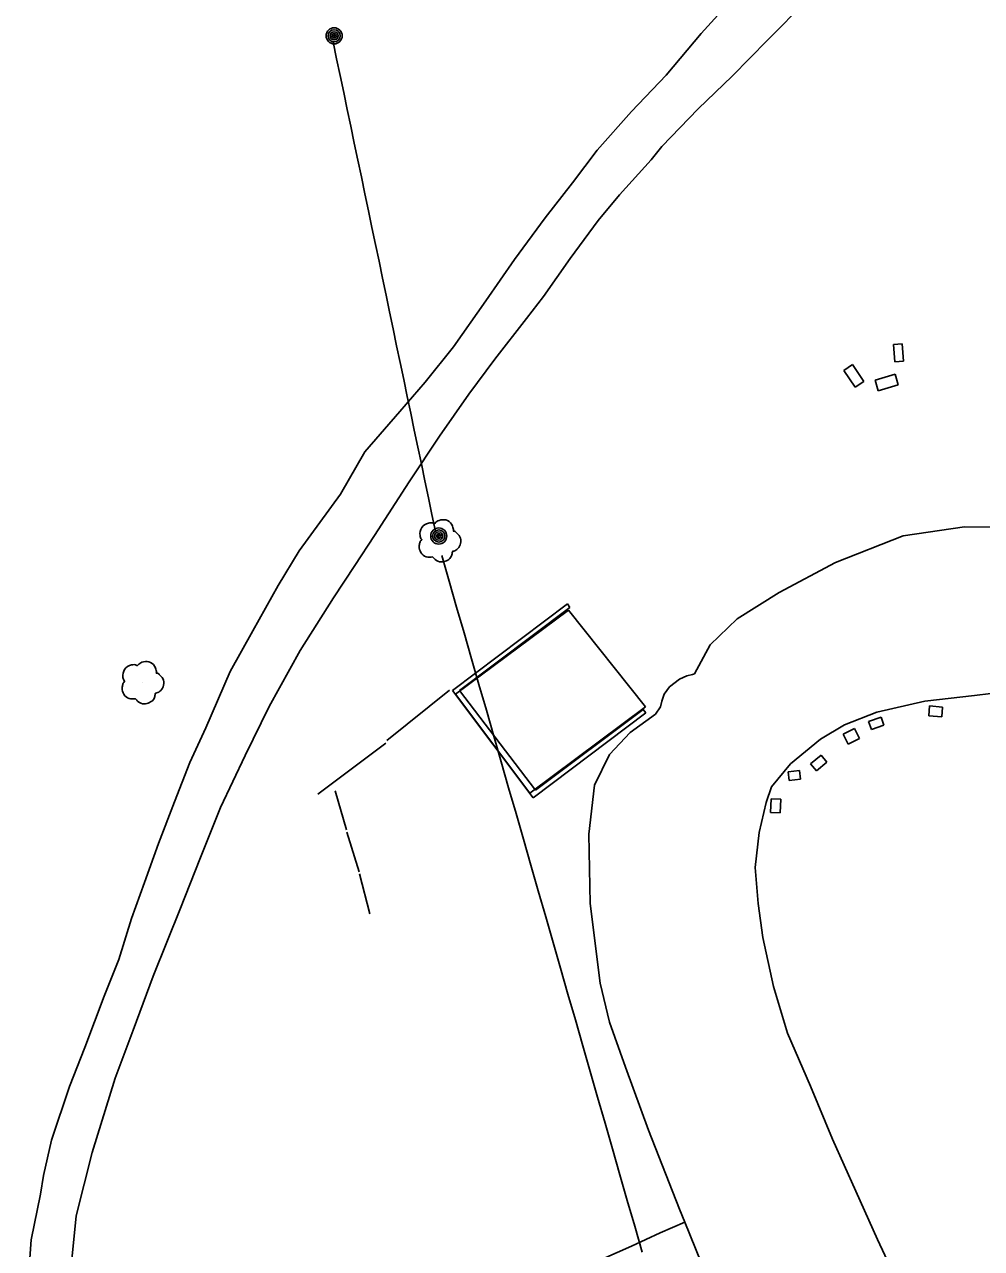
# Model space of a CAD drawing. Extents: x 368532 to 392481, y 10654822 to 10676899.
# Drawn here: x 370933.4 to 371159.6, y 10674457.3 to 10674746.6 of the extents above; entities that cross this region are included whole.
import ezdxf

# ---------------------------------------------------------------- set-up
doc = ezdxf.new("R2010")
doc.units = 0
for name, color, linetype in [('p_Catenary', 7, 'Continuous'), ('p_dtm slab', 7, 'Continuous'), ('p_road - paved curb', 7, 'Continuous'), ('p_road conc barrier', 7, 'Continuous'), ('p_road dirt road', 7, 'Continuous'), ('p_structure wall', 7, 'Continuous'), ('p_utility general pole', 7, 'Continuous'), ('p_veg tree', 7, 'Continuous')]:
    doc.layers.add(name, color=color, linetype=linetype)

msp = doc.modelspace()

# ---------------------------------------------------------------- linework, layer by layer
at = {"layer": 'p_Catenary'}
for points in [[(371006.37, 10674742.48), (371007.2, 10674738.49), (371008.04, 10674734.5), (371008.87, 10674730.51), (371009.71, 10674726.52), (371010.54, 10674722.53), (371011.37, 10674718.54), (371012.21, 10674714.55), (371013.04, 10674710.56), (371013.87, 10674706.57), (371014.71, 10674702.58), (371015.54, 10674698.59), (371016.37, 10674694.6), (371017.21, 10674690.61), (371018.04, 10674686.62), (371018.88, 10674682.63), (371019.71, 10674678.64), (371020.54, 10674674.65), (371021.38, 10674670.66), (371022.21, 10674666.67), (371023.04, 10674662.68), (371023.88, 10674658.69), (371024.71, 10674654.7), (371025.54, 10674650.71), (371026.38, 10674646.72), (371027.21, 10674642.73), (371028.05, 10674638.74), (371028.88, 10674634.75), (371029.71, 10674630.76), (371030.55, 10674626.77)], [(371032.05, 10674621.09), (371033.8, 10674615), (371035.55, 10674608.9), (371037.31, 10674602.8), (371039.06, 10674596.7), (371040.81, 10674590.6), (371042.57, 10674584.51), (371044.32, 10674578.41), (371046.07, 10674572.31), (371047.82, 10674566.21), (371049.58, 10674560.11), (371051.33, 10674554.02), (371053.08, 10674547.92), (371054.83, 10674541.82), (371056.59, 10674535.72), (371058.34, 10674529.62), (371060.09, 10674523.53), (371061.84, 10674517.43), (371063.6, 10674511.33), (371065.35, 10674505.23), (371067.1, 10674499.13), (371068.85, 10674493.04), (371070.61, 10674486.94), (371072.36, 10674480.84), (371074.11, 10674474.74), (371075.86, 10674468.64), (371077.62, 10674462.55), (371079.37, 10674456.45)]]:
    msp.add_lwpolyline(points, dxfattribs=at)
at = {"layer": 'p_dtm slab'}
for p, q in [((371035.27, 10674588.29), (371061.96, 10674608.16)), ((371061.96, 10674608.16), (371080.16, 10674585.29)), ((371052.85, 10674564.92), (371035.27, 10674588.29)), ((371080.16, 10674585.29), (371052.85, 10674564.92)), ((371083.62, 10674460.99), (371089.43, 10674463.51)), ((371076.83, 10674457.82), (371083.62, 10674460.99)), ((371052.8, 10674447.27), (371076.83, 10674457.82))]:
    msp.add_line(p, q, dxfattribs=at)
at = {"layer": 'p_road - paved curb'}
for p, q in [((371141.04, 10674625.72), (371155.55, 10674627.85)), ((371155.55, 10674627.85), (371173.07, 10674627.74)), ((371125.07, 10674619.4), (371141.04, 10674625.72)), ((371111.75, 10674612.31), (371125.07, 10674619.4)), ((371101.87, 10674606.15), (371111.75, 10674612.31)), ((371095.48, 10674599.98), (371101.87, 10674606.15)), ((371091.78, 10674593.15), (371095.48, 10674599.98)), ((371088.18, 10674591.86), (371089.93, 10674592.63)), ((371089.93, 10674592.63), (371091.25, 10674592.96)), ((371091.25, 10674592.96), (371091.78, 10674593.15)), ((371084.56, 10674588.28), (371085.83, 10674590.05)), ((371085.83, 10674590.05), (371088.18, 10674591.86)), ((371083.7, 10674585.3), (371084.02, 10674586.65)), ((371084.02, 10674586.65), (371084.56, 10674588.28)), ((371146.2, 10674586.65), (371134.81, 10674584.04)), ((371157.94, 10674587.96), (371146.2, 10674586.65)), ((371165.6, 10674588.91), (371157.94, 10674587.96)), ((371076.56, 10674579.22), (371082.52, 10674583.6)), ((371082.52, 10674583.6), (371083.7, 10674585.3)), ((371134.81, 10674584.04), (371127.16, 10674581.04)), ((371127.16, 10674581.04), (371121.51, 10674577.69)), ((371071.7, 10674574.02), (371076.56, 10674579.22)), ((371121.51, 10674577.69), (371114.42, 10674571.82)), ((371068.15, 10674566.79), (371071.7, 10674574.02)), ((371114.42, 10674571.82), (371109.97, 10674566.38)), ((371066.82, 10674555.19), (371068.15, 10674566.79)), ((371109.97, 10674566.38), (371108.66, 10674562.73)), ((371107, 10674555.65), (371108.66, 10674562.73)), ((371067.1, 10674538.84), (371066.82, 10674555.19)), ((371106.12, 10674547.35), (371107, 10674555.65)), ((371106.8, 10674538.8), (371106.12, 10674547.35)), ((371069.5, 10674520.04), (371067.1, 10674538.84)), ((371107.88, 10674530.78), (371106.8, 10674538.8)), ((371110.43, 10674519.19), (371107.88, 10674530.78)), ((371071.68, 10674510.77), (371069.5, 10674520.04)), ((371113.76, 10674508.2), (371110.43, 10674519.19)), ((371075.46, 10674500.17), (371071.68, 10674510.77)), ((371119.14, 10674495.7), (371113.76, 10674508.2)), ((371080.92, 10674485.3), (371075.46, 10674500.17)), ((371124.38, 10674483.16), (371119.14, 10674495.7)), ((371088.18, 10674466.62), (371080.92, 10674485.3)), ((371129.84, 10674470.86), (371124.38, 10674483.16)), ((371135.01, 10674459.41), (371129.84, 10674470.86)), ((371089.43, 10674463.51), (371088.18, 10674466.62)), ((371089.43, 10674463.51), (371101.55, 10674434)), ((371138.47, 10674452.05), (371135.01, 10674459.41))]:
    msp.add_line(p, q, dxfattribs=at)
at = {"layer": 'p_road conc barrier'}
for p, q in [((371138.76, 10674670.96), (371140.8, 10674671.14)), ((371139.12, 10674666.82), (371138.76, 10674670.96)), ((371140.8, 10674671.14), (371141.17, 10674667)), ((371127.02, 10674664.8), (371129.06, 10674666.2)), ((371129.7, 10674660.85), (371127.02, 10674664.8)), ((371129.06, 10674666.2), (371131.74, 10674662.24)), ((371141.17, 10674667), (371139.12, 10674666.82)), ((371131.74, 10674662.24), (371129.7, 10674660.85)), ((371134.41, 10674662.51), (371139.15, 10674663.91)), ((371135.15, 10674659.98), (371134.41, 10674662.51)), ((371139.9, 10674661.38), (371135.15, 10674659.98)), ((371139.15, 10674663.91), (371139.9, 10674661.38)), ((371019.03, 10674577.33), (371033.87, 10674589.29)), ((371147.31, 10674585.52), (371147.08, 10674583.23)), ((371147.08, 10674583.23), (371150.15, 10674582.93)), ((371150.38, 10674585.22), (371147.31, 10674585.52)), ((371150.15, 10674582.93), (371150.38, 10674585.22)), ((371132.9, 10674581.84), (371135.83, 10674582.91)), ((371133.59, 10674579.93), (371132.9, 10674581.84)), ((371136.52, 10674581), (371133.59, 10674579.93)), ((371135.83, 10674582.91), (371136.52, 10674581)), ((371126.91, 10674578.83), (371129.58, 10674580.16)), ((371128.05, 10674576.53), (371126.91, 10674578.83)), ((371130.72, 10674577.86), (371128.05, 10674576.53)), ((371129.58, 10674580.16), (371130.72, 10674577.86)), ((371002.74, 10674564.66), (371018.81, 10674576.77)), ((371119.17, 10674571.85), (371121.65, 10674573.91)), ((371120.55, 10674570.2), (371119.17, 10674571.85)), ((371123.02, 10674572.26), (371120.55, 10674570.2)), ((371121.65, 10674573.91), (371123.02, 10674572.26)), ((371113.86, 10674569.95), (371116.56, 10674570.25)), ((371114.08, 10674567.9), (371113.86, 10674569.95)), ((371116.56, 10674570.25), (371116.79, 10674568.2)), ((371116.79, 10674568.2), (371114.08, 10674567.9)), ((371009.52, 10674556.21), (371006.87, 10674565.49)), ((371109.72, 10674560.37), (371109.83, 10674563.59)), ((371109.83, 10674563.59), (371112.12, 10674563.52)), ((371112.12, 10674563.52), (371112.01, 10674560.3)), ((371112.01, 10674560.3), (371109.72, 10674560.37)), ((371012.49, 10674546.34), (371009.59, 10674555.69)), ((371015.06, 10674536.4), (371012.63, 10674545.87))]:
    msp.add_line(p, q, dxfattribs=at)
at = {"layer": 'p_road dirt road'}
for p, q in [((371093.35, 10674744.45), (371102.19, 10674754.24)), ((371118.34, 10674752.35), (371109, 10674742.9)), ((371085.02, 10674734.64), (371093.35, 10674744.45)), ((371109, 10674742.9), (371100.68, 10674734.37)), ((371076.89, 10674725.98), (371085.02, 10674734.64)), ((371100.68, 10674734.37), (371092.62, 10674726.67)), ((371068.78, 10674716.89), (371076.89, 10674725.98)), ((371092.62, 10674726.67), (371084.01, 10674717.75)), ((371062.96, 10674709.19), (371068.78, 10674716.89)), ((371081.52, 10674714.62), (371084.01, 10674717.75)), ((371074, 10674706.31), (371081.52, 10674714.62)), ((371056.43, 10674700.86), (371062.96, 10674709.19)), ((371068.96, 10674700.23), (371074, 10674706.31)), ((371049.24, 10674691.02), (371056.43, 10674700.86)), ((371062.38, 10674691.3), (371068.96, 10674700.23)), ((371042.45, 10674681.3), (371049.24, 10674691.02)), ((371056.09, 10674682.31), (371062.38, 10674691.3)), ((371052.06, 10674677.06), (371056.09, 10674682.31)), ((371034.83, 10674670.42), (371042.45, 10674681.3)), ((371044.59, 10674667.5), (371052.06, 10674677.06)), ((371028.1, 10674662.03), (371034.83, 10674670.42)), ((371038.46, 10674659.24), (371044.59, 10674667.5)), ((371022.12, 10674655.08), (371028.1, 10674662.03)), ((371031.47, 10674649.26), (371038.46, 10674659.24)), ((371013.88, 10674645.59), (371022.12, 10674655.08)), ((371024.31, 10674638.51), (371031.47, 10674649.26)), ((371008.13, 10674635.6), (371013.88, 10674645.59)), ((371016.11, 10674625.78), (371024.31, 10674638.51)), ((370998.31, 10674622.16), (371008.13, 10674635.6)), ((371011.49, 10674618.7), (371016.11, 10674625.78)), ((370993.37, 10674614.02), (370998.31, 10674622.16)), ((371006.46, 10674611.09), (371011.49, 10674618.7)), ((370987.37, 10674603.31), (370993.37, 10674614.02)), ((370998.57, 10674598.6), (371006.46, 10674611.09)), ((370982.05, 10674593.7), (370987.37, 10674603.31)), ((370991.27, 10674585.36), (370998.57, 10674598.6)), ((370976.33, 10674580.37), (370982.05, 10674593.7)), ((370985.56, 10674573.8), (370991.27, 10674585.36)), ((370972.5, 10674572.14), (370976.33, 10674580.37)), ((370968.88, 10674562.89), (370972.5, 10674572.14)), ((370979.79, 10674561.54), (370985.56, 10674573.8)), ((370965.1, 10674553.03), (370968.88, 10674562.89)), ((370974.84, 10674549.31), (370979.79, 10674561.54)), ((370961.82, 10674543.79), (370965.1, 10674553.03)), ((370970.28, 10674537.72), (370974.84, 10674549.31)), ((370958.69, 10674535.27), (370961.82, 10674543.79)), ((370963.84, 10674521.68), (370970.28, 10674537.72)), ((370955.76, 10674525.63), (370958.69, 10674535.27)), ((370952.24, 10674516.96), (370955.76, 10674525.63)), ((370959.16, 10674508.9), (370963.84, 10674521.68)), ((370947.67, 10674504.83), (370952.24, 10674516.96)), ((370954.88, 10674497.53), (370959.16, 10674508.9)), ((370944.07, 10674495.56), (370947.67, 10674504.83)), ((370949.41, 10674479.96), (370954.88, 10674497.53)), ((370939.85, 10674482.87), (370944.07, 10674495.56)), ((370937.92, 10674474.59), (370939.85, 10674482.87)), ((370945.62, 10674465.06), (370949.41, 10674479.96)), ((370937.19, 10674470.18), (370937.92, 10674474.59)), ((370935.06, 10674459.37), (370937.19, 10674470.18)), ((370944.25, 10674450.77), (370945.62, 10674465.06)), ((370933.45, 10674439.21), (370935.06, 10674459.37))]:
    msp.add_line(p, q, dxfattribs=at)
at = {"layer": 'p_structure wall'}
for p, q in [((371034.54, 10674589.21), (371061.76, 10674609.67)), ((371061.76, 10674609.67), (371062.29, 10674608.82)), ((371062.29, 10674608.82), (371036.21, 10674589.18)), ((371053.6, 10674563.82), (371034.54, 10674589.21)), ((371036.21, 10674589.18), (371054.21, 10674565.6)), ((371080.26, 10674583.91), (371053.6, 10674563.82)), ((371054.21, 10674565.6), (371079.66, 10674584.67)), ((371079.66, 10674584.67), (371080.26, 10674583.91))]:
    msp.add_line(p, q, dxfattribs=at)
at = {"layer": 'p_utility general pole'}
for centre, radius in [((371006.61, 10674743.91), 1.9), ((371006.61, 10674743.91), 1.44), ((371006.61, 10674743.91), 0.973), ((371006.61, 10674743.91), 0.539), ((371006.61, 10674743.91), 0.192), ((371031.32, 10674625.69), 1.9), ((371031.32, 10674625.69), 1.44), ((371031.32, 10674625.69), 0.973), ((371031.32, 10674625.69), 0.539), ((371031.32, 10674625.69), 0.192)]:
    msp.add_circle(centre, radius, dxfattribs=at)
at = {"layer": 'p_veg tree'}
for p, q in [((371031.43, 10674624.63), (371031.43, 10674624.63)), ((370961.24, 10674591.1), (370961.24, 10674591.1))]:
    msp.add_line(p, q, dxfattribs=at)
for points in [[(371029.89, 10674620.76), (371028.34, 10674620.8), (371027.07, 10674621.81), (371026.72, 10674623.27), (371026.85, 10674624.11), (371027.21, 10674624.72), (371027.32, 10674624.82), (371027.26, 10674624.92), (371026.9, 10674625.81), (371027.29, 10674627.7), (371028.89, 10674628.74), (371030.19, 10674628.63), (371030.33, 10674628.58), (371030.4, 10674628.67), (371031.39, 10674629.39), (371033, 10674629.48), (371034.35, 10674628.48), (371034.74, 10674627.47), (371034.79, 10674626.92), (371034.77, 10674626.81), (371034.88, 10674626.81), (371035.47, 10674626.49), (371036.29, 10674625.51), (371036.48, 10674623.95), (371035.82, 10674622.72), (371034.86, 10674622.12), (371034.6, 10674622.06), (371034.55, 10674622.02), (371034.54, 10674621.95), (371034.47, 10674621.5), (371034.12, 10674620.6), (371033.16, 10674619.85), (371031.94, 10674619.55), (371030.44, 10674620.13), (371029.87, 10674620.77)], [(370959.71, 10674587.23), (370958.15, 10674587.27), (370956.89, 10674588.28), (370956.54, 10674589.74), (370956.67, 10674590.58), (370957.03, 10674591.19), (370957.13, 10674591.29), (370957.07, 10674591.39), (370956.72, 10674592.28), (370957.1, 10674594.17), (370958.71, 10674595.21), (370960, 10674595.1), (370960.14, 10674595.05), (370960.22, 10674595.14), (370961.21, 10674595.86), (370962.82, 10674595.95), (370964.16, 10674594.95), (370964.56, 10674593.94), (370964.61, 10674593.39), (370964.59, 10674593.28), (370964.69, 10674593.28), (370965.29, 10674592.96), (370966.11, 10674591.98), (370966.3, 10674590.42), (370965.64, 10674589.19), (370964.67, 10674588.59), (370964.41, 10674588.53), (370964.36, 10674588.49), (370964.35, 10674588.42), (370964.28, 10674587.97), (370963.93, 10674587.07), (370962.98, 10674586.32), (370961.75, 10674586.02), (370960.26, 10674586.6), (370959.69, 10674587.24)]]:
    msp.add_spline(points, degree=3, dxfattribs=at)

doc.saveas('drawing.dxf')
